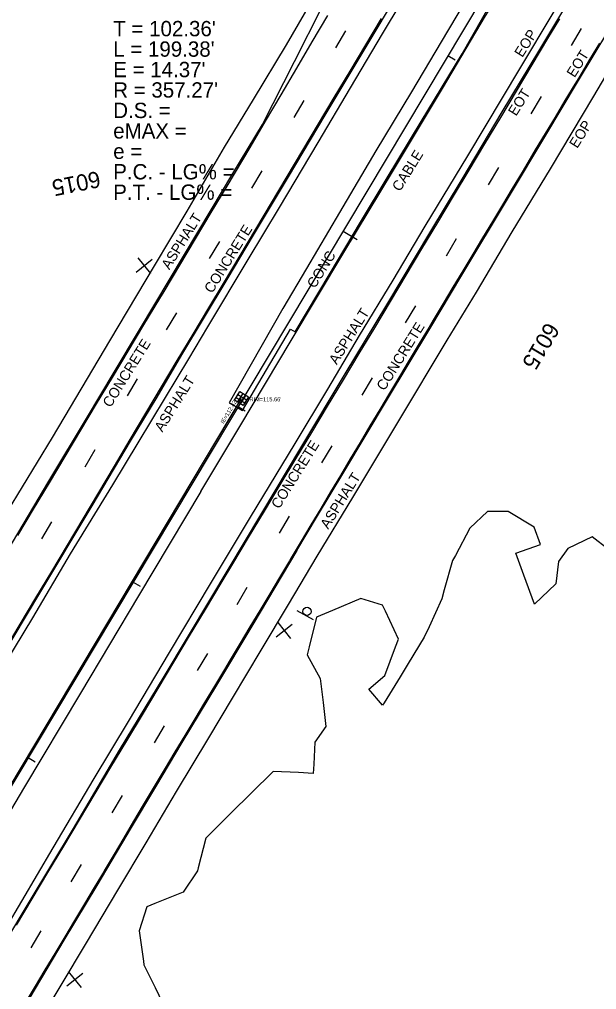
# Model space of a CAD drawing. Extents: x 2132221 to 2141942, y 535736 to 547298.
# Drawn here: x 2137595.1 to 2137877.5, y 539737.8 to 540212.3 of the extents above; entities that cross this region are included whole.
import ezdxf

# ---------------------------------------------------------------- set-up
doc = ezdxf.new("R2010")
doc.units = 0
for name, color, linetype in [('RD_EX_BldgApp', 7, 'Continuous'), ('RD_EX_Conc', 7, 'Continuous'), ('RD_EX_Conc_txCode', 7, 'Continuous'), ('RD_EX_DR_Inlet', 7, 'Continuous'), ('RD_EX_DR_Inlet_txCode', 7, 'Continuous'), ('RD_EX_DR_Pipe', 7, 'Continuous'), ('RD_EX_GuardRail', 7, 'Continuous'), ('RD_EX_GuardRail_txCode', 7, 'Continuous'), ('RD_EX_Misc', 7, 'Continuous'), ('RD_EX_Misc_txCode', 7, 'Continuous'), ('RD_EX_Road', 7, 'Continuous'), ('RD_EX_Road_txCode', 7, 'Continuous'), ('RD_EX_VEG', 7, 'Continuous'), ('RD_HC_Cl', 7, 'Continuous'), ('RD_HC_Data', 7, 'Continuous'), ('RD_HC_Data_Tic', 7, 'Continuous'), ('RD_HC_TX_Sta50', 7, 'Continuous')]:
    doc.layers.add(name, color=color, linetype=linetype)

msp = doc.modelspace()

# ---------------------------------------------------------------- linework, layer by layer
at = {"layer": 'RD_EX_BldgApp'}
msp.add_line((2137730.89, 539923.08), (2137738.81, 539918.8), dxfattribs=at)
msp.add_circle((2137735.83, 539922.71), 2, dxfattribs=at)
at = {"layer": 'RD_EX_Conc'}
for points in [[(2137713.64, 539970.82), (2137732.77, 540002.73), (2137754.54, 540038.88), (2137774.87, 540072.65), (2137796.35, 540108.71), (2137811.65, 540134.17), (2137831.33, 540166.97), (2137849.27, 540196.71), (2137866.87, 540226.25), (2137887.32, 540260.59), (2137906.74, 540293.11), (2137923.94, 540321.54), (2137938.5, 540346.14), (2137958.31, 540378.88), (2137978.1, 540412.05), (2137991.96, 540434.88), (2138004.02, 540455.28), (2138024.93, 540490.24), (2138031.92, 540501.55)], [(2137649.49, 540005.97), (2137662.45, 540027.48), (2137674.6, 540048.13), (2137696.78, 540085.11), (2137709.65, 540106.68), (2137726.77, 540135.32), (2137744.66, 540165.37), (2137769.19, 540206.25), (2137796.76, 540252.44), (2137813.78, 540280.79), (2137845.52, 540334.11), (2137868.31, 540372.02), (2137887.39, 540403.97), (2137896.81, 540419.76), (2137909.57, 540441.16), (2137923.45, 540464.49), (2137934.87, 540483.57)], [(2137628.42, 540017.94), (2137641.46, 540039.72), (2137653.84, 540060.5), (2137675.81, 540097.29), (2137688.91, 540119.16), (2137699.56, 540136.86), (2137713.96, 540160.87), (2137729.62, 540191.59), (2137743.29, 540218.42), (2137761.85, 540254.82), (2137774.8, 540279.98), (2137788.92, 540307.33), (2137795.33, 540319.83), (2137795.85, 540320.9)], [(2137730.9, 539952.54), (2137740.51, 539968.7), (2137753.87, 539990.79), (2137775.16, 540026.49), (2137795.95, 540060.93), (2137811.6, 540087.21), (2137834.36, 540125.19), (2137852.58, 540155.59), (2137868.21, 540181.51), (2137883.39, 540206.97), (2137905.94, 540244.68), (2137912.93, 540256.45), (2137913.77, 540255.93), (2137914.8, 540257.33), (2137921.22, 540253.56)], [(2137826.22, 540242.98), (2137804.59, 540206.43), (2137786.98, 540176.89), (2137769.41, 540147.93), (2137751.63, 540117.78), (2137735.5, 540090.48), (2137723.91, 540070.82), (2137697.66, 540024.8), (2137701.41, 540022.66), (2137704.31, 540020.97), (2137727.77, 540060.71), (2137730.05, 540059.41), (2137747.12, 540088.17), (2137761.96, 540113.15), (2137775.01, 540134.8), (2137791.68, 540162.28), (2137811.74, 540195.42), (2137826.56, 540221.45)], [(2137242.23, 539372.03), (2137263.99, 539408.38), (2137286.63, 539446.29), (2137308.35, 539482.58), (2137330.9, 539520.32), (2137352.84, 539557.03), (2137375.41, 539594.83), (2137397.01, 539631.04), (2137419.62, 539668.7), (2137441.46, 539705.12), (2137463.96, 539742.92), (2137485.77, 539779.43), (2137508.5, 539817.41), (2137530.04, 539853.47), (2137547.89, 539883.34), (2137565.16, 539912.21), (2137584.16, 539944.01), (2137609.52, 539986.34), (2137628.42, 540017.94)], [(2137263.04, 539359.5), (2137275.58, 539380.34), (2137294.64, 539412.29), (2137320.12, 539454.95), (2137338.88, 539486.39), (2137364.26, 539528.76), (2137383.24, 539560.45), (2137408.68, 539602.98), (2137427.67, 539634.75), (2137453.05, 539677.2), (2137471.87, 539708.82), (2137497.19, 539751.42), (2137516.41, 539783.43), (2137541.62, 539825.46), (2137561.12, 539858.06), (2137585.95, 539899.61), (2137605.04, 539931.67), (2137630.62, 539974.42), (2137649.49, 540005.97)], [(2137333.67, 539335.96), (2137355.29, 539372.23), (2137365.06, 539388.65), (2137377.92, 539410.12), (2137399.62, 539446.12), (2137422.3, 539484.15), (2137444, 539520.34), (2137466.68, 539558.23), (2137488.53, 539594.68), (2137510.97, 539632.25), (2137532.88, 539668.78), (2137555.26, 539706.26), (2137576.91, 539742.44), (2137599.85, 539780.45), (2137621.54, 539816.61), (2137644.15, 539854.85), (2137665.88, 539890.9), (2137688.75, 539929.11), (2137713.64, 539970.82)], [(2137730.9, 539952.54), (2137709.36, 539916.37), (2137691.52, 539886.57), (2137674.64, 539858.53), (2137661.7, 539836.86), (2137649.76, 539817.01), (2137632.95, 539788.69), (2137616.77, 539761.89), (2137588.72, 539714.71), (2137563.22, 539672.35), (2137544.53, 539641.12), (2137524.37, 539607.53), (2137505.33, 539575.66), (2137487.21, 539545.55), (2137464.95, 539508.2), (2137442.94, 539471.57), (2137420.66, 539434.19), (2137398.45, 539397.12), (2137376.07, 539359.84), (2137349.68, 539315.66)]]:
    msp.add_lwpolyline(points, dxfattribs=at)
at = {"layer": 'RD_EX_DR_Inlet'}
for p, q in [((2137704.36, 540029.36), (2137701.71, 540025.12)), ((2137702.02, 540028.82), (2137706.26, 540026.17)), ((2137705.8, 540028.46), (2137703.15, 540024.22)), ((2137701.12, 540027.38), (2137705.36, 540024.73))]:
    msp.add_line(p, q, dxfattribs=at)
msp.add_lwpolyline([(2137700.27, 540026.02), (2137702.92, 540030.26), (2137707.16, 540027.61), (2137704.51, 540023.37)], close=True, dxfattribs=at)
at = {"layer": 'RD_EX_DR_Pipe'}
msp.add_line((2137703.6, 540026.84), (2137368.64, 539465.96), dxfattribs=at)
at = {"layer": 'RD_EX_GuardRail'}
for points in [[(2137683.84, 539981.32), (2137702.9, 540013.12), (2137728.12, 540055.25), (2137753.88, 540098.28), (2137778.09, 540138.52), (2137802.05, 540178.43), (2137823.21, 540213.97), (2137839.27, 540239.31), (2137863.43, 540276.58)], [(2137683.84, 539981.32), (2137653.35, 539930.32), (2137624.99, 539882.78), (2137597.05, 539836.1), (2137578.29, 539804.64), (2137562.9, 539780.38), (2137549.19, 539759.68)]]:
    msp.add_lwpolyline(points, dxfattribs=at)
at = {"layer": 'RD_EX_Misc'}
for p, q in [((2137749.88, 540198.35), (2137754.88, 540206.74)), ((2137865.16, 540199.42), (2137870.15, 540207.8)), ((2137729.48, 540164.27), (2137734.47, 540172.65)), ((2137845.47, 540166.15), (2137850.46, 540174.53)), ((2137708.87, 540129.77), (2137713.86, 540138.16)), ((2137824.6, 540131.39), (2137829.59, 540139.77)), ((2137688.18, 540095.27), (2137693.17, 540103.65)), ((2137804, 540096.63), (2137809, 540105.02)), ((2137652.28, 540088.68), (2137660.05, 540094.97)), ((2137653.02, 540095.71), (2137659.31, 540087.94)), ((2137784.07, 540063.81), (2137789.06, 540072.19)), ((2137667.11, 540060.35), (2137672.1, 540068.74)), ((2137647.94, 540028.1), (2137652.93, 540036.49)), ((2137762.81, 540028.53), (2137767.81, 540036.91)), ((2137627.22, 539993.47), (2137632.21, 540001.86)), ((2137743.07, 539995.35), (2137748.06, 540003.73)), ((2137606.02, 539958.21), (2137611.01, 539966.6)), ((2137722.28, 539960.98), (2137727.27, 539969.36)), ((2137701.56, 539926.16), (2137706.55, 539934.54)), ((2137720.73, 539910.23), (2137728.51, 539916.52)), ((2137721.47, 539917.26), (2137727.77, 539909.49)), ((2137682.3, 539893.75), (2137687.3, 539902.13)), ((2137661.14, 539858.43), (2137666.14, 539866.81)), ((2137640.49, 539824.23), (2137645.48, 539832.62)), ((2137620.41, 539790.51), (2137625.41, 539798.89)), ((2137600.78, 539758.1), (2137605.77, 539766.49)), ((2137618.28, 539739.56), (2137626.05, 539745.86)), ((2137619.02, 539746.59), (2137625.31, 539738.82))]:
    msp.add_line(p, q, dxfattribs=at)
for points in [[(2137772.05, 540212.75), (2137764.36, 540199.87), (2137756.68, 540186.99), (2137748.99, 540174.11), (2137741.31, 540161.22), (2137733.62, 540148.34), (2137725.94, 540135.46), (2137718.25, 540122.58), (2137710.57, 540109.69), (2137702.89, 540096.81), (2137695.2, 540083.93), (2137687.56, 540071.13), (2137679.88, 540058.25), (2137672.2, 540045.36), (2137664.51, 540032.48), (2137656.83, 540019.6), (2137649.14, 540006.72), (2137641.46, 539993.83), (2137633.77, 539980.95), (2137626.09, 539968.07), (2137618.41, 539955.19), (2137610.72, 539942.31), (2137603.04, 539929.42), (2137595.35, 539916.54), (2137587.67, 539903.66)], [(2137745.85, 540214.17), (2137738.23, 540201.25), (2137730.61, 540188.33), (2137723, 540175.41), (2137715.38, 540162.49), (2137707.76, 540149.57), (2137704.23, 540143.58), (2137696.53, 540130.71), (2137688.82, 540117.85), (2137681.11, 540104.98), (2137673.4, 540092.11), (2137665.69, 540079.24), (2137663.57, 540075.7), (2137655.86, 540062.83), (2137648.15, 540049.96), (2137640.44, 540037.1), (2137632.73, 540024.23), (2137625.02, 540011.36), (2137617.31, 539998.5), (2137609.6, 539985.63), (2137601.89, 539972.76), (2137594.19, 539959.89)], [(2137859.32, 540212.59), (2137853.54, 540202.94), (2137845.83, 540190.07), (2137838.13, 540177.2), (2137830.42, 540164.33), (2137822.71, 540151.47), (2137815, 540138.6), (2137807.29, 540125.73), (2137799.59, 540112.86), (2137791.88, 540099.99), (2137784.17, 540087.13), (2137776.46, 540074.26), (2137768.76, 540061.39), (2137761.21, 540048.79), (2137753.47, 540035.94), (2137745.73, 540023.09), (2137737.99, 540010.25), (2137730.25, 539997.4), (2137722.51, 539984.55), (2137714.77, 539971.7), (2137707.03, 539958.85), (2137699.29, 539946), (2137693.62, 539936.58), (2137685.92, 539923.71), (2137678.22, 539910.83), (2137670.52, 539897.96), (2137662.82, 539885.09), (2137655.12, 539872.21), (2137647.42, 539859.34), (2137639.72, 539846.47), (2137632.02, 539833.59), (2137624.32, 539820.72), (2137616.62, 539807.85), (2137608.92, 539794.98), (2137601.22, 539782.1), (2137593.52, 539769.23)], [(2137878.87, 540200.63), (2137874.04, 540192.58), (2137869.21, 540184.53), (2137866.83, 540180.57), (2137862, 540172.53), (2137857.17, 540164.48), (2137852.34, 540156.43), (2137847.51, 540148.39), (2137842.68, 540140.34), (2137841.04, 540137.62), (2137836.21, 540129.57), (2137831.38, 540121.53), (2137826.55, 540113.48), (2137821.72, 540105.43), (2137816.89, 540097.39), (2137812.06, 540089.34), (2137807.22, 540081.29), (2137802.39, 540073.25), (2137797.56, 540065.2), (2137795.49, 540061.74), (2137790.67, 540053.69), (2137785.86, 540045.63), (2137781.04, 540037.57), (2137776.23, 540029.52), (2137771.42, 540021.46), (2137766.6, 540013.4), (2137761.79, 540005.34), (2137756.97, 539997.29), (2137752.16, 539989.23), (2137747.34, 539981.17), (2137742.53, 539973.12), (2137737.72, 539965.06), (2137732.9, 539957), (2137728.09, 539948.94), (2137727.17, 539947.41), (2137722.36, 539939.35), (2137717.54, 539931.3), (2137712.73, 539923.24), (2137707.91, 539915.18), (2137703.1, 539907.12), (2137698.28, 539899.07), (2137695.39, 539894.23), (2137690.55, 539886.18), (2137685.71, 539878.14), (2137680.87, 539870.1), (2137676.03, 539862.06), (2137671.19, 539854.02), (2137666.35, 539845.98), (2137661.51, 539837.94), (2137660.49, 539836.24), (2137655.71, 539828.16), (2137650.94, 539820.08), (2137646.16, 539812), (2137641.38, 539803.92), (2137636.61, 539795.84), (2137636.54, 539795.73), (2137631.72, 539787.68), (2137626.9, 539779.62), (2137622.07, 539771.57), (2137617.25, 539763.52), (2137612.42, 539755.47), (2137607.6, 539747.42), (2137602.78, 539739.37), (2137597.95, 539731.32)]]:
    msp.add_lwpolyline(points, dxfattribs=at)
at = {"layer": 'RD_EX_Road'}
for points in [[(2137708.24, 539968.78), (2137729.97, 540004.8), (2137746.05, 540031.45), (2137761.55, 540057.62), (2137777.94, 540084.75), (2137793.66, 540111.15), (2137814.43, 540145.61), (2137839.9, 540188.06), (2137856.65, 540216.1), (2137874.61, 540246.34), (2137893.3, 540276.84), (2137911.41, 540307.83), (2137926.54, 540333.4), (2137945.86, 540365.55), (2137961.76, 540391.71), (2137978.67, 540420.33), (2137995.96, 540448.98), (2138011.33, 540474.56), (2138020.84, 540489.65), (2138020.33, 540493.72), (2138027.65, 540506.32)], [(2137653.2, 540005.1), (2137666.51, 540027.31), (2137678.04, 540046.22), (2137687.25, 540061.86), (2137707.01, 540094.79), (2137722.29, 540120.21), (2137741.2, 540151.98), (2137757.04, 540178.82), (2137772.71, 540205.25), (2137790.44, 540234.79), (2137804.98, 540258.92), (2137821.09, 540285.79), (2137836.96, 540312.17), (2137852.69, 540338.96), (2137869.39, 540366.66), (2137883.03, 540388.95), (2137901.6, 540420.49), (2137917.74, 540447.35), (2137934.82, 540475.85), (2137947.3, 540497.01)], [(2137620.13, 540022.62), (2137639.37, 540055.11), (2137661.22, 540091.69), (2137677.17, 540118.39), (2137695.5, 540149.8), (2137709.66, 540173.04), (2137725.7, 540199.75), (2137737.56, 540220.03), (2137749.82, 540242.41), (2137766.06, 540273.17), (2137778.08, 540295.23), (2137781.69, 540302.22), (2137783.26, 540306.39)], [(2137740.85, 539949.81), (2137758.25, 539978.37), (2137780.71, 540015.93), (2137804.42, 540055.44), (2137818.76, 540078.85), (2137836.16, 540108.32), (2137854.88, 540139.25), (2137876.21, 540174.76), (2137890.01, 540198.26), (2137896.44, 540208.43), (2137899.22, 540207.49), (2137900.33, 540206.32), (2137898.22, 540195.17)], [(2137436.48, 539714.76), (2137452.6, 539741.72), (2137470.36, 539771.77), (2137485.32, 539797.05), (2137501.47, 539824.38), (2137518.03, 539852.31), (2137534.62, 539879.57), (2137553.36, 539910.76), (2137570.48, 539939.57), (2137589.33, 539971.5), (2137611.24, 540007.72), (2137620.13, 540022.62)], [(2137262.82, 539351.95), (2137281.66, 539384.2), (2137304.23, 539421.92), (2137324.62, 539455.81), (2137346.95, 539494.12), (2137365.98, 539524.98), (2137382.97, 539552.95), (2137402.34, 539585.47), (2137421, 539616.32), (2137440.79, 539650.02), (2137458.12, 539679.26), (2137474.32, 539706.92), (2137495.73, 539742.57), (2137510.44, 539767.21), (2137528.18, 539796.71), (2137547.34, 539828.56), (2137566.47, 539860.5), (2137583.1, 539889.05), (2137601.67, 539919.51), (2137620.06, 539950.89), (2137640.86, 539984.68), (2137653.2, 540005.1)], [(2137324.83, 539328.87), (2137342.23, 539357.26), (2137362.06, 539390.06), (2137382.99, 539425.01), (2137399.53, 539452.71), (2137417.7, 539482.98), (2137434.42, 539511.01), (2137453.36, 539542.64), (2137470.34, 539571.3), (2137490.4, 539604.67), (2137505.05, 539629.27), (2137523.94, 539660.93), (2137544.6, 539695.33), (2137566.61, 539732.02), (2137588.55, 539768.02), (2137611.63, 539807.13), (2137631.63, 539840.98), (2137648.48, 539868.92), (2137668.45, 539902.66), (2137688.62, 539936.21), (2137708.24, 539968.78)], [(2137602.93, 539718.99), (2137615.45, 539739.96), (2137627.89, 539760.69), (2137643.21, 539786.35), (2137657.05, 539809.45), (2137671.92, 539834.59), (2137687.79, 539860.9), (2137699.33, 539880.36), (2137713.44, 539903.77), (2137726.78, 539926.07), (2137740.85, 539949.81)]]:
    msp.add_lwpolyline(points, dxfattribs=at)
at = {"layer": 'RD_EX_VEG'}
msp.add_lwpolyline([(2137883.37, 539953), (2137875.36, 539959.15), (2137863.34, 539953.54), (2137858.8, 539947.13), (2137857.46, 539936.17), (2137847.05, 539926.28), (2137841.9, 539940.37), (2137837.96, 539951.13), (2137849.98, 539955.52), (2137846.93, 539963.86), (2137834.22, 539971.62), (2137824.14, 539971.62), (2137815.44, 539963.38), (2137808.38, 539950.14), (2137807.05, 539947.65), (2137802.95, 539933.22), (2137801.71, 539928.87), (2137795.49, 539915.22), (2137793.16, 539910.09), (2137785.32, 539897.3), (2137781.31, 539890.75), (2137773.48, 539877.96), (2137772.78, 539876.83), (2137766.09, 539884.61), (2137773.86, 539891.3), (2137779.09, 539905.36), (2137780.51, 539909.19), (2137774.16, 539922.78), (2137772.77, 539925.76), (2137762.08, 539928.96), (2137748.25, 539923.16), (2137740.45, 539919.88), (2137736.86, 539905.31), (2137735.91, 539901.44), (2137742.32, 539889.95), (2137743.65, 539878.19), (2137744.99, 539866.43), (2137739.65, 539858.69), (2137739.11, 539848), (2137738.89, 539843.49), (2137731.67, 539843.85), (2137719.17, 539844.48), (2137708.53, 539833.9), (2137698.78, 539824.21), (2137688.14, 539813.64), (2137686.32, 539811.83), (2137682.59, 539797.31), (2137682.22, 539795.89), (2137675.28, 539785.47), (2137661.36, 539779.86), (2137657.38, 539778.25), (2137653.64, 539766.49), (2137655.8, 539751.65), (2137656.05, 539749.93), (2137661.47, 539738.72), (2137666.9, 539727.52)], dxfattribs=at)
at = {"layer": 'RD_HC_Cl'}
msp.add_line((2139719.79, 543396.28), (2136851.48, 538600.7), dxfattribs=at)
at = {"layer": 'RD_HC_Data_Tic'}
for p, q in [((2137804.78, 540194.53), (2137808.21, 540192.48)), ((2137753.45, 540108.71), (2137760.31, 540104.6)), ((2137702.12, 540022.89), (2137705.55, 540020.84)), ((2137650.78, 539937.07), (2137654.22, 539935.02)), ((2137599.45, 539851.25), (2137602.89, 539849.19))]:
    msp.add_line(p, q, dxfattribs=at)

# ---------------------------------------------------------------- texts
at = {"layer": 'RD_EX_Conc_txCode'}
for s, p in [('CONCRETE', (2137689.41, 540077.94)), ('CONC', (2137739.67, 540080.35)), ('CONCRETE', (2137773.7, 540030.28)), ('CONCRETE', (2137639.71, 540022.09)), ('CONCRETE', (2137722.18, 539972.5))]:
    msp.add_text(s, height=5, rotation=58.014, dxfattribs=at).set_placement(p)
at = {"layer": 'RD_EX_DR_Inlet_txCode'}
msp.add_text("IE=112.42'", height=2, rotation=59.1539, dxfattribs=at).set_placement((2137695.06, 540014.31))
msp.add_text("RIM=115.66'", height=2, dxfattribs=at).set_placement((2137707.63, 540025.46))
at = {"layer": 'RD_EX_GuardRail_txCode'}
msp.add_text('CABLE', height=5, rotation=58.014, dxfattribs=at).set_placement((2137781.31, 540127.73))
at = {"layer": 'RD_EX_Misc_txCode'}
for p in [(2137866.71, 540183.46), (2137838.09, 540164.65)]:
    msp.add_text('EOT', height=5, rotation=58.014, dxfattribs=at).set_placement(p)
at = {"layer": 'RD_EX_Road_txCode'}
for s, p in [('EOP', (2137841.16, 540193.33)), ('EOP', (2137868, 540148.87)), ('ASPHALT', (2137668.46, 540089.53)), ('ASPHALT', (2137750.39, 540043.05)), ('ASPHALT', (2137665.04, 540010.11)), ('ASPHALT', (2137746.15, 539962.66))]:
    msp.add_text(s, height=5, rotation=58.014, dxfattribs=at).set_placement(p)
at = {"layer": 'RD_HC_Data'}
for s, p in [("T = 102.36'", (2137641, 540204)), ("L = 199.38'", (2137641, 540194)), ("E = 14.37'", (2137641, 540184)), ("R = 357.27'", (2137641, 540174)), ('D.S. = ', (2137641, 540164)), ('eMAX = ', (2137641, 540154)), ('e = ', (2137641, 540144)), ('P.C. - LG% = ', (2137641, 540134)), ('P.T. - LG% = ', (2137641, 540124))]:
    msp.add_text(s, height=7.5, dxfattribs=at).set_placement(p)
at = {"layer": 'RD_HC_TX_Sta50'}
for rotation, p in [(191.3592, (2137633.81, 540138.2)), (239.1157, (2137852.95, 540064.67))]:
    msp.add_text('6015', height=8, rotation=rotation, dxfattribs=at).set_placement(p)

doc.saveas('drawing.dxf')
